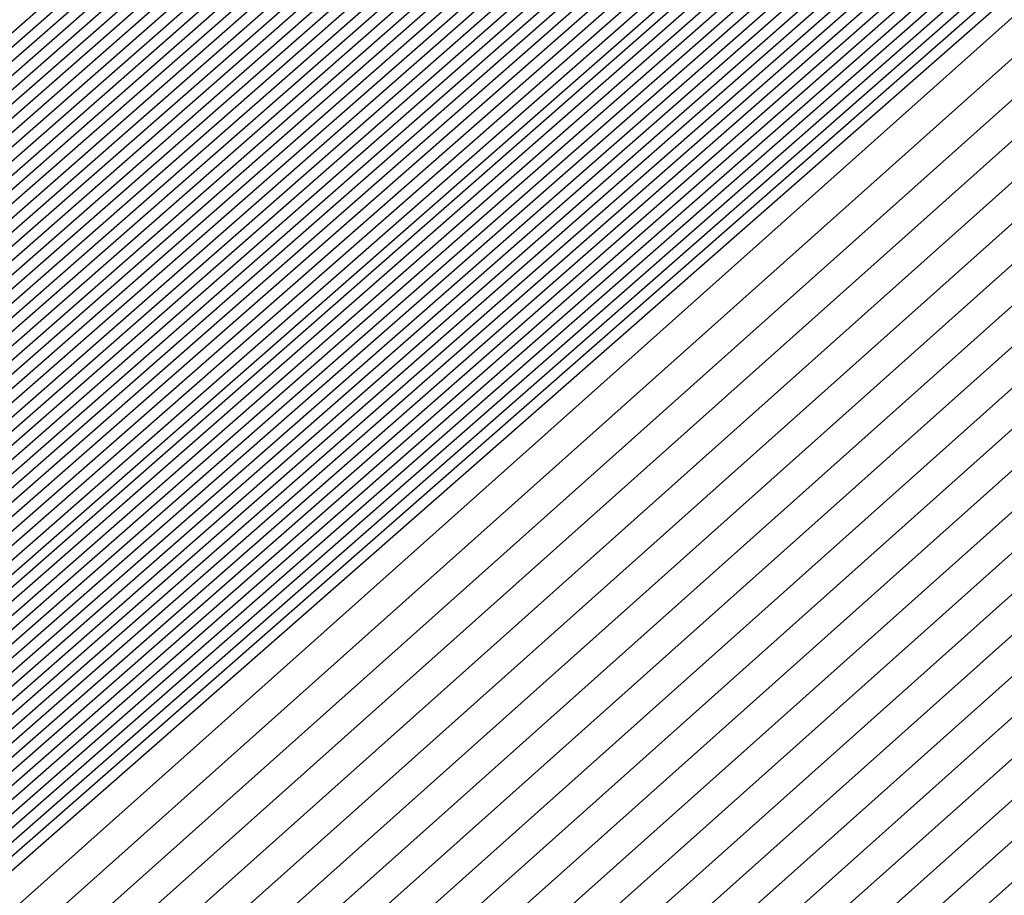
# Model space of a CAD drawing. Extents: x 3249832 to 3255657, y 13789405 to 13793316.
# Tile 992 of 1056: x 3253212.4581 to 3253212.5262, y 13791260.9962 to 13791261.0568. Entities that reach past the tile are written whole.
import ezdxf

# ---------------------------------------------------------------- set-up
doc = ezdxf.new("R2010")
doc.units = 0
doc.header["$LTSCALE"] = 100
doc.header["$MEASUREMENT"] = 0
for name, color, linetype in [('GRATIO_03231_CON', 1, 'CONTINUOUS'), ('GRATIO_0323_ICON', 1, 'CONTINUOUS'), ('TARGETS_EAST', 7, 'CONTINUOUS')]:
    doc.layers.add(name, color=color, linetype=linetype)

# ---------------------------------------------------------------- blocks, each defined once
blk = doc.blocks.new('Gratio_032316_contours')
at = {"layer": 'GRATIO_03231_CON', "color": 5, "linetype": 'Continuous', "flags": 128}
for points in [[(3253199.113713, 13791249.247691), (3253205.659094, 13791255.093956), (3253220.174506, 13791267.823378), (3253234.710679, 13791280.529373), (3253243.083262, 13791287.841934), (3253246.167577, 13791290.537293), (3253246.603863, 13791290.928252), (3253246.853425, 13791291.171334), (3253248.661833, 13791292.797967), (3253253.595725, 13791297.183302), (3253262.4415, 13791305.010294), (3253272.864616, 13791314.193099), (3253281.750298, 13791321.953677), (3253286.915319, 13791326.348653), (3253289.902678, 13791328.77333), (3253293.186926, 13791331.457682)], [(3253199.247221, 13791249.364086), (3253205.774253, 13791255.193966), (3253220.248979, 13791267.887697), (3253234.744414, 13791280.558071), (3253243.093554, 13791287.850108), (3253246.169312, 13791290.537819), (3253246.604577, 13791290.927456), (3253246.846719, 13791291.16323), (3253248.601034, 13791292.741177), (3253253.387295, 13791296.995292), (3253261.968385, 13791304.588083), (3253272.07962, 13791313.496119), (3253280.699421, 13791321.024482), (3253285.720529, 13791325.297167), (3253288.692948, 13791327.713808), (3253292.080997, 13791330.492949), (3253297.619173, 13791335.1971)], [(3253199.380729, 13791249.480484), (3253205.889415, 13791255.293974), (3253220.323453, 13791267.95202), (3253234.778148, 13791280.586767), (3253243.103846, 13791287.858282), (3253246.171046, 13791290.538344), (3253246.60529, 13791290.92666), (3253246.840014, 13791291.155126), (3253248.540234, 13791292.684388), (3253253.178865, 13791296.807282), (3253261.495269, 13791304.165872), (3253271.294621, 13791312.799138), (3253279.648544, 13791320.095288), (3253284.525739, 13791324.245682), (3253287.483217, 13791326.654286), (3253290.975067, 13791329.528217), (3253296.715246, 13791334.410219)], [(3253199.514237, 13791249.596881), (3253206.004574, 13791255.393981), (3253220.397926, 13791268.016343), (3253234.811884, 13791280.615464), (3253243.114138, 13791287.866456), (3253246.172781, 13791290.538869), (3253246.606003, 13791290.925864), (3253246.833308, 13791291.147021), (3253248.479435, 13791292.627598), (3253252.970435, 13791296.619271), (3253261.022155, 13791303.743661), (3253270.509624, 13791312.102158), (3253278.597668, 13791319.166094), (3253283.330949, 13791323.194197), (3253286.273487, 13791325.594763), (3253289.869138, 13791328.563484), (3253295.81132, 13791333.62334)], [(3253199.781252, 13791249.829674), (3253206.234894, 13791255.593998), (3253220.546874, 13791268.144986), (3253234.879353, 13791280.672858), (3253243.134722, 13791287.882805), (3253246.176249, 13791290.53992), (3253246.60743, 13791290.924272), (3253246.819896, 13791291.130813), (3253248.357836, 13791292.514019), (3253252.553575, 13791296.243251), (3253260.075926, 13791302.899239), (3253268.939629, 13791310.708195), (3253276.495915, 13791317.307705), (3253280.941369, 13791321.091226), (3253283.854026, 13791323.475719), (3253287.657279, 13791326.63402), (3253294.003467, 13791332.049579)], [(3253199.91476, 13791249.946072), (3253206.350054, 13791255.694006), (3253220.621347, 13791268.209309), (3253234.913089, 13791280.701555), (3253243.145014, 13791287.890979), (3253246.177984, 13791290.540445), (3253246.608144, 13791290.923477), (3253246.813191, 13791291.122709), (3253248.297036, 13791292.45723), (3253252.345146, 13791296.055241), (3253259.60281, 13791302.477028), (3253268.154633, 13791310.011214), (3253275.445038, 13791316.37851), (3253279.746579, 13791320.03974), (3253282.644295, 13791322.416197), (3253286.55135, 13791325.669287), (3253293.099541, 13791331.2627), (3253300.795214, 13791337.869235)], [(3253200.048268, 13791250.062469), (3253206.465215, 13791255.794014), (3253220.695821, 13791268.273632), (3253234.946824, 13791280.730252), (3253243.155306, 13791287.899153), (3253246.179718, 13791290.540971), (3253246.608857, 13791290.922681), (3253246.806485, 13791291.114604), (3253248.236237, 13791292.40044), (3253252.136716, 13791295.86723), (3253259.129695, 13791302.054816), (3253267.369634, 13791309.314234), (3253274.394161, 13791315.449316), (3253278.551789, 13791318.988255), (3253281.434565, 13791321.356674), (3253285.44542, 13791324.704555), (3253292.195614, 13791330.475819), (3253300.12972, 13791337.290156)], [(3253200.181776, 13791250.178867), (3253206.580374, 13791255.894021), (3253220.770295, 13791268.337951), (3253234.980558, 13791280.758949), (3253243.165597, 13791287.907327), (3253246.181453, 13791290.541496), (3253246.609571, 13791290.921885), (3253246.799779, 13791291.1065), (3253248.175437, 13791292.34365), (3253251.928286, 13791295.67922), (3253258.656581, 13791301.632605), (3253266.584637, 13791308.617253), (3253273.343284, 13791314.520121), (3253277.356999, 13791317.93677), (3253280.224834, 13791320.297152), (3253284.339491, 13791323.739822), (3253291.291688, 13791329.688939), (3253299.464229, 13791336.711079)], [(3253200.448792, 13791250.41166), (3253206.810695, 13791256.094039), (3253220.919242, 13791268.466597), (3253235.048029, 13791280.816343), (3253243.186181, 13791287.923676), (3253246.184922, 13791290.542546), (3253246.610997, 13791290.920293), (3253246.786368, 13791291.090291), (3253248.053838, 13791292.230072), (3253251.511426, 13791295.3032), (3253257.71035, 13791300.788183), (3253265.014642, 13791307.223292), (3253271.241531, 13791312.661733), (3253274.967419, 13791315.833799), (3253277.805373, 13791318.178108), (3253282.127631, 13791321.810358), (3253289.483835, 13791328.115179), (3253298.133244, 13791335.552923)], [(3253200.5823, 13791250.528057), (3253206.925856, 13791256.194046), (3253220.993715, 13791268.530917), (3253235.081764, 13791280.845039), (3253243.196473, 13791287.93185), (3253246.186656, 13791290.543072), (3253246.611711, 13791290.919497), (3253246.779662, 13791291.082187), (3253247.993039, 13791292.173282), (3253251.302996, 13791295.11519), (3253257.237236, 13791300.365972), (3253264.229644, 13791306.52631), (3253270.190655, 13791311.732538), (3253273.772629, 13791314.782314), (3253276.595643, 13791317.118585), (3253281.021702, 13791320.845625), (3253288.579908, 13791327.328299), (3253297.467752, 13791334.973846)], [(3253200.715808, 13791250.644455), (3253207.041015, 13791256.294056), (3253221.068189, 13791268.59524), (3253235.115498, 13791280.873737), (3253243.206765, 13791287.940024), (3253246.18839, 13791290.543597), (3253246.612424, 13791290.918701), (3253246.772956, 13791291.074083), (3253247.93224, 13791292.116492), (3253251.094567, 13791294.927179), (3253256.764121, 13791299.943761), (3253263.444647, 13791305.82933), (3253269.139778, 13791310.803344), (3253272.577839, 13791313.730828), (3253275.385912, 13791316.059063), (3253279.915773, 13791319.880893), (3253287.675982, 13791326.541418), (3253296.802261, 13791334.394769)], [(3253200.849316, 13791250.760851), (3253207.156176, 13791256.394064), (3253221.142663, 13791268.659563), (3253235.149234, 13791280.902434), (3253243.217057, 13791287.948199), (3253246.190125, 13791290.544122), (3253246.613138, 13791290.917905), (3253246.766251, 13791291.065979), (3253247.87144, 13791292.059703), (3253250.886137, 13791294.739169), (3253256.291006, 13791299.52155), (3253262.659648, 13791305.132348), (3253268.088901, 13791309.87415), (3253271.383048, 13791312.679343), (3253274.176182, 13791314.999541), (3253278.809843, 13791318.91616), (3253286.772056, 13791325.754539), (3253296.136767, 13791333.81569)], [(3253201.116332, 13791250.993646), (3253207.386497, 13791256.594079), (3253221.29161, 13791268.788205), (3253235.216703, 13791280.959827), (3253243.237641, 13791287.964547), (3253246.193594, 13791290.545173), (3253246.614564, 13791290.916313), (3253246.752839, 13791291.04977), (3253247.749841, 13791291.946124), (3253250.469277, 13791294.363148), (3253255.344776, 13791298.677128), (3253261.089654, 13791303.738387), (3253265.987148, 13791308.015761), (3253268.993468, 13791310.576372), (3253271.756721, 13791312.880496), (3253276.597984, 13791316.986696), (3253284.964203, 13791324.180778), (3253294.805784, 13791332.657536)], [(3253201.24984, 13791251.110043), (3253207.501656, 13791256.694088), (3253221.366084, 13791268.852528), (3253235.250439, 13791280.988525), (3253243.247933, 13791287.972721), (3253246.195328, 13791290.545698), (3253246.615278, 13791290.915517), (3253246.746134, 13791291.041666), (3253247.689042, 13791291.889334), (3253250.260847, 13791294.175138), (3253254.871662, 13791298.254917), (3253260.304656, 13791303.041406), (3253264.936271, 13791307.086566), (3253267.798678, 13791309.524887), (3253270.54699, 13791311.820974), (3253275.492055, 13791316.021963), (3253284.060277, 13791323.393899), (3253294.140291, 13791332.078457)], [(3253201.383348, 13791251.226439), (3253207.616817, 13791256.794096), (3253221.440557, 13791268.916851), (3253235.284174, 13791281.017221), (3253243.258224, 13791287.980896), (3253246.197062, 13791290.546223), (3253246.615991, 13791290.914721), (3253246.739428, 13791291.033562), (3253247.628242, 13791291.832545), (3253250.052417, 13791293.987128), (3253254.398546, 13791297.832706), (3253259.519659, 13791302.344425), (3253263.885395, 13791306.157372), (3253266.603888, 13791308.473402), (3253269.33726, 13791310.761452), (3253274.386125, 13791315.057231), (3253283.156349, 13791322.607018), (3253293.474799, 13791331.49938)], [(3253201.516856, 13791251.342836), (3253207.731977, 13791256.894104), (3253221.515031, 13791268.98117), (3253235.317908, 13791281.045918), (3253243.268516, 13791287.98907), (3253246.198797, 13791290.546749), (3253246.616705, 13791290.913925), (3253246.732722, 13791291.025457), (3253247.567443, 13791291.775755), (3253249.843988, 13791293.799118), (3253253.925432, 13791297.410495), (3253258.734661, 13791301.647445), (3253262.834518, 13791305.228178), (3253265.409098, 13791307.421916), (3253268.127529, 13791309.701929), (3253273.280196, 13791314.092498), (3253282.252423, 13791321.820138), (3253292.809306, 13791330.920303), (3253301.810882, 13791338.630682)], [(3253201.783872, 13791251.575631), (3253207.962297, 13791257.094121), (3253221.663978, 13791269.109817), (3253235.385379, 13791281.103312), (3253243.2891, 13791288.005418), (3253246.202266, 13791290.547799), (3253246.618132, 13791290.912333), (3253246.719311, 13791291.009249), (3253247.445844, 13791291.662176), (3253249.427128, 13791293.423097), (3253252.979202, 13791296.566073), (3253257.164667, 13791300.253483), (3253260.732765, 13791303.369789), (3253263.019518, 13791305.318945), (3253265.708069, 13791307.582885), (3253271.068337, 13791312.163033), (3253280.44457, 13791320.246378), (3253291.478323, 13791329.762148), (3253300.885471, 13791337.825133)], [(3253201.91738, 13791251.692027), (3253208.077456, 13791257.194129), (3253221.738452, 13791269.174136), (3253235.419113, 13791281.132009), (3253243.299392, 13791288.013593), (3253246.204, 13791290.548325), (3253246.618845, 13791290.911537), (3253246.712605, 13791291.001144), (3253247.385044, 13791291.605387), (3253249.218698, 13791293.235087), (3253252.506087, 13791296.143862), (3253256.379669, 13791299.556502), (3253259.681888, 13791302.440594), (3253261.824728, 13791304.26746), (3253264.498338, 13791306.523363), (3253269.962407, 13791311.198301), (3253279.540643, 13791319.459498), (3253290.812829, 13791329.183071), (3253300.422766, 13791337.422359)], [(3253202.050886, 13791251.808424), (3253208.192618, 13791257.294136), (3253221.812925, 13791269.238459), (3253235.452849, 13791281.160706), (3253243.309684, 13791288.021767), (3253246.205734, 13791290.54885), (3253246.619558, 13791290.910741), (3253246.705899, 13791290.99304), (3253247.324245, 13791291.548597), (3253249.010269, 13791293.047077), (3253252.032972, 13791295.72165), (3253255.594672, 13791298.859521), (3253258.631011, 13791301.5114), (3253260.629938, 13791303.215975), (3253263.288608, 13791305.46384), (3253268.856478, 13791310.233569), (3253278.636718, 13791318.672617), (3253290.147338, 13791328.603992), (3253299.96006, 13791337.019585)], [(3253222.189727, 13791268.956195), (3253208.471011, 13791257.206985), (3253202.184394, 13791251.924823), (3253202.184394, 13791251.924822), (3253208.307777, 13791257.394144), (3253221.887399, 13791269.302782)], [(3253222.336854, 13791269.086923), (3253208.700353, 13791257.408126), (3253202.451409, 13791252.157615), (3253202.45141, 13791252.157615), (3253208.538097, 13791257.594161), (3253222.036346, 13791269.431424)], [(3253222.410417, 13791269.152286), (3253208.815023, 13791257.508695), (3253202.584921, 13791252.274011), (3253202.584918, 13791252.274013), (3253208.653258, 13791257.694169), (3253222.11082, 13791269.495747)], [(3253222.483981, 13791269.217651), (3253208.92969, 13791257.609264), (3253202.718428, 13791252.390411), (3253202.718426, 13791252.39041), (3253208.768418, 13791257.794177), (3253222.185294, 13791269.560071)], [(3253222.557544, 13791269.283014), (3253209.044361, 13791257.709832), (3253202.851936, 13791252.506807), (3253202.851934, 13791252.506806), (3253208.883579, 13791257.894186), (3253222.259767, 13791269.62439)], [(3253222.704671, 13791269.413741), (3253209.273702, 13791257.91097), (3253203.118951, 13791252.739602), (3253203.11895, 13791252.739601), (3253209.113899, 13791258.094202), (3253222.408715, 13791269.753036)], [(3253222.778233, 13791269.479104), (3253209.388373, 13791258.011542), (3253203.252459, 13791252.855998), (3253203.252458, 13791252.855998), (3253209.229059, 13791258.194209), (3253222.483188, 13791269.817355)], [(3253222.851796, 13791269.544469), (3253209.503043, 13791258.112111), (3253203.385966, 13791252.972394), (3253203.385966, 13791252.972394), (3253209.34422, 13791258.294219), (3253222.557662, 13791269.881678)], [(3253222.92536, 13791269.609832), (3253209.617714, 13791258.21268), (3253203.519474, 13791253.08879), (3253203.519474, 13791253.088791), (3253209.459379, 13791258.394226), (3253222.632135, 13791269.946001)], [(3253294.555932, 13791331.784818), (3253282.651333, 13791321.302735), (3253268.603203, 13791309.014447), (3253256.633797, 13791298.600272), (3253249.913733, 13791292.816087), (3253247.407106, 13791290.719974), (3253247.026376, 13791290.445568), (3253246.628672, 13791290.097267), (3253243.849802, 13791287.662521), (3253236.270245, 13791281.099544), (3253223.072487, 13791269.740559), (3253209.847055, 13791258.413819), (3253203.786489, 13791253.321586), (3253203.78649, 13791253.321586), (3253209.689707, 13791258.594234), (3253222.78114, 13791270.074575), (3253235.891608, 13791281.53353), (3253243.79641, 13791288.432975), (3253249.048806, 13791292.998606), (3253256.146548, 13791299.147074), (3253268.135158, 13791309.529006), (3253282.251274, 13791321.730918), (3253294.279297, 13791332.073309)], [(3253294.303412, 13791331.566983), (3253282.46184, 13791321.140397), (3253268.488083, 13791308.917171), (3253256.582029, 13791298.558148), (3253249.897517, 13791292.804611), (3253247.40414, 13791290.719612), (3253247.02543, 13791290.446644), (3253246.629001, 13791290.099378), (3253243.858784, 13791287.672183), (3253236.302787, 13791281.129602), (3253223.14605, 13791269.805922), (3253209.961726, 13791258.514388), (3253203.919997, 13791253.437981), (3253203.919998, 13791253.437982), (3253209.804872, 13791258.694236), (3253222.855652, 13791270.138852), (3253235.925472, 13791281.562076), (3253243.805117, 13791288.439206), (3253249.036009, 13791292.985734), (3253256.097231, 13791299.102201), (3253268.022476, 13791309.42905), (3253282.06389, 13791321.566318), (3253294.028242, 13791331.853946)], [(3253294.050892, 13791331.349147), (3253282.272347, 13791320.978058), (3253268.372959, 13791308.819897), (3253256.53026, 13791298.516025), (3253249.8813, 13791292.793135), (3253247.401173, 13791290.719249), (3253247.024485, 13791290.447721), (3253246.629331, 13791290.101489), (3253243.867765, 13791287.681844), (3253236.335328, 13791281.15966), (3253223.219613, 13791269.871285), (3253210.076396, 13791258.614957), (3253204.053508, 13791253.554381), (3253204.053506, 13791253.554379), (3253209.920037, 13791258.79424), (3253222.930167, 13791270.20313), (3253235.959336, 13791281.590624), (3253243.813823, 13791288.445438), (3253249.023211, 13791292.972861), (3253256.047914, 13791299.057326), (3253267.909792, 13791309.329092), (3253281.876511, 13791321.401718), (3253293.777187, 13791331.634584)], [(3253293.798373, 13791331.131311), (3253282.082854, 13791320.815718), (3253268.257836, 13791308.722622), (3253256.478491, 13791298.473901), (3253249.865083, 13791292.781659), (3253247.398206, 13791290.718887), (3253247.023539, 13791290.448797), (3253246.629661, 13791290.1036), (3253243.876746, 13791287.691505), (3253236.367871, 13791281.189718), (3253223.293177, 13791269.93665), (3253210.191067, 13791258.715525), (3253204.187016, 13791253.670777), (3253204.187014, 13791253.670777), (3253210.035202, 13791258.894242), (3253223.004679, 13791270.267407), (3253235.993201, 13791281.619171), (3253243.82253, 13791288.45167), (3253249.010414, 13791292.959989), (3253255.998597, 13791299.012453), (3253267.79711, 13791309.229136), (3253281.689131, 13791321.237116), (3253293.526131, 13791331.41522)], [(3253281.703867, 13791320.491041), (3253268.027588, 13791308.528072), (3253256.374954, 13791298.389654), (3253249.83265, 13791292.758707), (3253247.392273, 13791290.718163), (3253247.021649, 13791290.45095), (3253246.63032, 13791290.107823), (3253243.894709, 13791287.710827), (3253236.432955, 13791281.249833), (3253223.440304, 13791270.067378), (3253210.420408, 13791258.916665), (3253204.454031, 13791253.903573), (3253204.45403, 13791253.90357), (3253210.265496, 13791259.094286), (3253223.15342, 13791270.396274), (3253236.059978, 13791281.677323), (3253243.494674, 13791288.169109), (3253246.236293, 13791290.558915), (3253246.630942, 13791290.897916), (3253246.976878, 13791291.192818), (3253249.380962, 13791293.27243), (3253255.902209, 13791298.921086), (3253267.57241, 13791309.028745), (3253281.314456, 13791320.907856)], [(3253281.514374, 13791320.328701), (3253267.912464, 13791308.430798), (3253256.323186, 13791298.34753), (3253249.816433, 13791292.747232), (3253247.389307, 13791290.7178), (3253247.020703, 13791290.452026), (3253246.63065, 13791290.109934), (3253243.90369, 13791287.720489), (3253236.465497, 13791281.279891), (3253223.513867, 13791270.132741), (3253210.535079, 13791259.017233), (3253204.587539, 13791254.019969), (3253204.587538, 13791254.019968), (3253210.380657, 13791259.194295), (3253223.22789, 13791270.460601), (3253236.093697, 13791281.706031), (3253243.504926, 13791288.177315), (3253246.237927, 13791290.559532), (3253246.631434, 13791290.897348), (3253246.975681, 13791291.190435), (3253249.366914, 13791293.25849), (3253255.852885, 13791298.876217), (3253267.459724, 13791308.928789), (3253281.127076, 13791320.743256)], [(3253281.324881, 13791320.166363), (3253267.797344, 13791308.333522), (3253256.271417, 13791298.305406), (3253249.800217, 13791292.735756), (3253247.38634, 13791290.717438), (3253247.019758, 13791290.453103), (3253246.630979, 13791290.112045), (3253243.912671, 13791287.73015), (3253236.498039, 13791281.309949), (3253223.587429, 13791270.198103), (3253210.64975, 13791259.117804), (3253204.721046, 13791254.136365), (3253204.721046, 13791254.136365), (3253210.495817, 13791259.294303), (3253223.302356, 13791270.524924), (3253236.127417, 13791281.734739), (3253243.515178, 13791288.185521), (3253246.239562, 13791290.56015), (3253246.631926, 13791290.896781), (3253246.974483, 13791291.188052), (3253249.352866, 13791293.24455), (3253255.803561, 13791298.831348), (3253267.347038, 13791308.828835), (3253280.939697, 13791320.578654)], [(3253281.135387, 13791320.004024), (3253267.68222, 13791308.236247), (3253256.219649, 13791298.263283), (3253249.784, 13791292.72428), (3253247.383374, 13791290.717076), (3253247.018812, 13791290.454179), (3253246.631309, 13791290.114156), (3253243.921652, 13791287.739811), (3253236.530581, 13791281.340006), (3253223.660992, 13791270.263468), (3253210.76442, 13791259.218373), (3253204.854554, 13791254.25276), (3253204.854554, 13791254.252763), (3253210.610976, 13791259.394313), (3253223.376826, 13791270.589251), (3253236.161137, 13791281.763447), (3253243.52543, 13791288.193726), (3253246.241196, 13791290.560768), (3253246.632418, 13791290.896213), (3253246.973286, 13791291.185668), (3253249.338818, 13791293.230609), (3253255.754237, 13791298.786479), (3253267.234354, 13791308.728879), (3253280.752313, 13791320.414054)], [(3253267.451973, 13791308.041697), (3253256.116111, 13791298.179035), (3253249.751567, 13791292.701328), (3253247.377441, 13791290.716351), (3253247.016922, 13791290.456332), (3253246.631968, 13791290.118378), (3253243.939615, 13791287.759133), (3253236.595665, 13791281.400121), (3253223.808119, 13791270.394196), (3253210.993761, 13791259.419512), (3253205.121569, 13791254.485556), (3253205.12157, 13791254.485556), (3253210.841294, 13791259.59433), (3253223.525766, 13791270.717901), (3253236.228576, 13791281.820863), (3253243.545933, 13791288.210138), (3253246.244464, 13791290.562004), (3253246.633402, 13791290.895078), (3253246.970892, 13791291.180901), (3253249.310721, 13791293.202729), (3253255.655588, 13791298.696741), (3253267.008982, 13791308.528971)], [(3253267.336849, 13791307.944423), (3253256.064342, 13791298.136912), (3253249.73535, 13791292.689852), (3253247.374474, 13791290.715989), (3253247.015976, 13791290.457408), (3253246.632298, 13791290.120489), (3253243.948596, 13791287.768794), (3253236.628207, 13791281.430179), (3253223.881683, 13791270.459559), (3253211.108432, 13791259.520081), (3253205.255077, 13791254.601952), (3253205.255078, 13791254.601953), (3253210.956454, 13791259.694338), (3253223.600232, 13791270.782228), (3253236.262295, 13791281.84957), (3253243.556185, 13791288.218343), (3253246.246098, 13791290.562622), (3253246.633894, 13791290.89451), (3253246.969694, 13791291.178518), (3253249.296673, 13791293.188789), (3253255.606265, 13791298.651872), (3253266.896298, 13791308.429015)], [(3253267.221725, 13791307.847149), (3253256.012575, 13791298.094788), (3253249.719134, 13791292.678376), (3253247.371507, 13791290.715627), (3253247.015031, 13791290.458484), (3253246.632628, 13791290.1226), (3253243.957577, 13791287.778456), (3253236.66075, 13791281.460237), (3253223.955246, 13791270.524922), (3253211.223103, 13791259.62065), (3253205.388584, 13791254.718352), (3253205.388586, 13791254.718351), (3253211.071615, 13791259.794345), (3253223.674701, 13791270.846551), (3253236.296016, 13791281.878279), (3253243.566437, 13791288.226549), (3253246.247732, 13791290.56324), (3253246.634385, 13791290.893942), (3253246.968497, 13791291.176134), (3253249.282624, 13791293.174848), (3253255.55694, 13791298.607003), (3253266.783612, 13791308.329061)], [(3253267.106605, 13791307.749872), (3253255.960806, 13791298.052664), (3253249.702917, 13791292.6669), (3253247.368541, 13791290.715265), (3253247.014086, 13791290.459561), (3253246.632957, 13791290.124712), (3253243.966559, 13791287.788117), (3253236.693292, 13791281.490295), (3253224.02881, 13791270.590287), (3253211.337773, 13791259.72122), (3253205.522092, 13791254.834748), (3253205.522094, 13791254.834746), (3253211.186774, 13791259.894355), (3253223.749171, 13791270.910878), (3253236.329735, 13791281.906987), (3253243.576689, 13791288.234755), (3253246.249366, 13791290.563858), (3253246.634877, 13791290.893375), (3253246.9673, 13791291.173751), (3253249.268576, 13791293.160908), (3253255.507616, 13791298.562134), (3253266.670926, 13791308.229105)], [(3253266.876357, 13791307.555324), (3253255.857268, 13791297.968417), (3253249.670483, 13791292.643948), (3253247.362608, 13791290.71454), (3253247.012195, 13791290.461714), (3253246.633616, 13791290.128934), (3253243.984521, 13791287.807439), (3253236.758376, 13791281.55041), (3253224.175936, 13791270.721014), (3253211.567115, 13791259.922358), (3253205.789111, 13791255.067539), (3253205.78911, 13791255.067541), (3253211.417093, 13791260.094372), (3253223.898111, 13791271.039528), (3253236.397174, 13791281.964402), (3253243.597192, 13791288.251166), (3253246.252634, 13791290.565094), (3253246.635861, 13791290.892239), (3253246.964905, 13791291.168984), (3253249.240479, 13791293.133027), (3253255.408968, 13791298.472396), (3253266.445556, 13791308.029197)], [(3253266.761233, 13791307.458048), (3253255.8055, 13791297.926293), (3253249.654267, 13791292.632473), (3253247.359641, 13791290.714178), (3253247.011249, 13791290.46279), (3253246.633946, 13791290.131045), (3253243.993502, 13791287.8171), (3253236.790918, 13791281.580467), (3253224.2495, 13791270.786377), (3253211.681785, 13791260.022928), (3253205.922618, 13791255.183939), (3253205.922618, 13791255.183939), (3253211.532252, 13791260.19438), (3253223.972577, 13791271.103855), (3253236.430893, 13791281.993111), (3253243.607444, 13791288.259371), (3253246.254268, 13791290.565712), (3253246.636353, 13791290.891671), (3253246.963708, 13791291.166601), (3253249.226431, 13791293.119087), (3253255.359643, 13791298.427527), (3253266.33287, 13791307.929241)], [(3253266.64611, 13791307.360774), (3253255.753731, 13791297.884169), (3253249.63805, 13791292.620997), (3253247.356675, 13791290.713816), (3253247.010304, 13791290.463866), (3253246.634276, 13791290.133156), (3253244.002484, 13791287.826761), (3253236.82346, 13791281.610525), (3253224.323063, 13791270.85174), (3253211.796456, 13791260.123497), (3253206.056126, 13791255.300335), (3253206.056126, 13791255.300335), (3253211.647411, 13791260.294389), (3253224.047047, 13791271.168178), (3253236.464614, 13791282.021819), (3253243.617696, 13791288.267577), (3253246.255902, 13791290.566329), (3253246.636845, 13791290.891104), (3253246.962511, 13791291.164217), (3253249.212383, 13791293.105147), (3253255.310319, 13791298.382658), (3253266.220186, 13791307.829287)], [(3253266.530986, 13791307.263499), (3253255.701962, 13791297.842046), (3253249.621834, 13791292.609521), (3253247.353708, 13791290.713453), (3253247.009359, 13791290.464943), (3253246.634605, 13791290.135267), (3253244.011465, 13791287.836423), (3253236.856002, 13791281.640583), (3253224.396627, 13791270.917105), (3253211.911126, 13791260.224066), (3253206.189634, 13791255.416731), (3253206.189634, 13791255.416732), (3253211.762573, 13791260.394397), (3253224.121517, 13791271.232505), (3253236.498333, 13791282.050527), (3253243.627948, 13791288.275783), (3253246.257536, 13791290.566947), (3253246.637337, 13791290.890536), (3253246.961314, 13791291.161834), (3253249.198335, 13791293.091206), (3253255.260994, 13791298.337789), (3253266.1075, 13791307.729333)], [(3253266.300742, 13791307.068949), (3253255.598426, 13791297.757798), (3253249.5894, 13791292.586569), (3253247.347775, 13791290.712729), (3253247.007468, 13791290.467095), (3253246.635265, 13791290.139489), (3253244.029427, 13791287.855745), (3253236.921086, 13791281.700698), (3253224.543752, 13791271.047831), (3253212.140468, 13791260.425205), (3253206.456649, 13791255.649527), (3253206.45665, 13791255.649527), (3253211.992891, 13791260.594414), (3253224.270456, 13791271.361155), (3253236.565772, 13791282.107943), (3253243.648451, 13791288.292194), (3253246.260804, 13791290.568183), (3253246.638321, 13791290.889401), (3253246.958919, 13791291.157067), (3253249.170238, 13791293.063326), (3253255.162346, 13791298.248051), (3253265.88213, 13791307.529423)], [(3253266.185618, 13791306.971675), (3253255.546657, 13791297.715675), (3253249.573183, 13791292.575093), (3253247.344808, 13791290.712367), (3253247.006522, 13791290.468172), (3253246.635594, 13791290.141601), (3253244.038409, 13791287.865406), (3253236.953628, 13791281.730756), (3253224.617315, 13791271.113195), (3253212.255138, 13791260.525774), (3253206.590156, 13791255.765923), (3253206.590158, 13791255.765923), (3253212.10805, 13791260.694424), (3253224.344922, 13791271.425478), (3253236.599492, 13791282.136651), (3253243.658703, 13791288.3004), (3253246.262438, 13791290.568801), (3253246.638812, 13791290.888833), (3253246.957722, 13791291.154684), (3253249.15619, 13791293.049385), (3253255.113022, 13791298.203182), (3253265.769445, 13791307.429467)], [(3253266.070494, 13791306.874399), (3253255.494888, 13791297.673551), (3253249.556967, 13791292.563617), (3253247.341842, 13791290.712004), (3253247.005577, 13791290.469248), (3253246.635924, 13791290.143712), (3253244.04739, 13791287.875067), (3253236.98617, 13791281.760814), (3253224.690879, 13791271.178558), (3253212.369809, 13791260.626345), (3253206.723664, 13791255.882318), (3253206.723666, 13791255.88232), (3253212.22321, 13791260.794431), (3253224.419392, 13791271.489805), (3253236.633212, 13791282.165358), (3253243.668955, 13791288.308605), (3253246.264072, 13791290.569419), (3253246.639304, 13791290.888265), (3253246.956524, 13791291.1523), (3253249.142141, 13791293.035445), (3253255.063697, 13791298.158313), (3253265.656759, 13791307.329513)], [(3253265.955372, 13791306.777124), (3253255.44312, 13791297.631427), (3253249.54075, 13791292.552141), (3253247.338875, 13791290.711642), (3253247.004632, 13791290.470325), (3253246.636254, 13791290.145823), (3253244.056371, 13791287.884728), (3253237.018712, 13791281.790872), (3253224.764442, 13791271.243923), (3253212.48448, 13791260.726913), (3253206.857172, 13791255.998718), (3253206.857174, 13791255.998718), (3253212.338369, 13791260.894441), (3253224.493862, 13791271.554128), (3253236.666931, 13791282.194066), (3253243.679207, 13791288.316811), (3253246.265706, 13791290.570037), (3253246.639796, 13791290.887697), (3253246.955327, 13791291.149917), (3253249.128093, 13791293.021505), (3253255.014373, 13791298.113444), (3253265.544075, 13791307.229559)], [(3253265.725125, 13791306.582574), (3253255.339583, 13791297.54718), (3253249.508317, 13791292.52919), (3253247.332942, 13791290.710918), (3253247.002741, 13791290.472477), (3253246.636913, 13791290.150045), (3253244.074334, 13791287.904051), (3253237.083796, 13791281.850986), (3253224.911569, 13791271.374649), (3253212.713817, 13791260.928053), (3253207.124191, 13791256.23151), (3253207.12419, 13791256.231511), (3253212.568689, 13791261.094458), (3253224.642801, 13791271.682782), (3253236.73437, 13791282.251483), (3253243.69971, 13791288.333222), (3253246.268975, 13791290.571273), (3253246.64078, 13791290.886562), (3253246.952933, 13791291.14515), (3253249.099997, 13791292.993624), (3253254.915725, 13791298.023706), (3253265.318703, 13791307.029649)], [(3253265.610003, 13791306.4853), (3253255.287814, 13791297.505056), (3253249.4921, 13791292.517714), (3253247.329976, 13791290.710555), (3253247.001795, 13791290.473554), (3253246.637243, 13791290.152156), (3253244.083315, 13791287.913712), (3253237.116338, 13791281.881044), (3253224.985132, 13791271.440014), (3253212.828488, 13791261.028621), (3253207.257698, 13791256.34791), (3253207.257698, 13791256.347908), (3253212.683849, 13791261.194466), (3253224.717267, 13791271.747105), (3253236.76809, 13791282.28019), (3253243.709962, 13791288.341428), (3253246.270609, 13791290.571891), (3253246.641272, 13791290.885994), (3253246.951735, 13791291.142767), (3253249.085948, 13791292.979684), (3253254.8664, 13791297.978837), (3253265.206019, 13791306.929695)], [(3253265.494879, 13791306.388026), (3253255.236046, 13791297.462932), (3253249.475884, 13791292.506238), (3253247.327009, 13791290.710193), (3253247.00085, 13791290.47463), (3253246.637572, 13791290.154267), (3253244.092296, 13791287.923373), (3253237.14888, 13791281.911102), (3253225.058696, 13791271.505377), (3253212.943158, 13791261.12919), (3253207.391206, 13791256.464306), (3253207.391205, 13791256.464306), (3253212.799008, 13791261.294475), (3253224.791737, 13791271.811432), (3253236.80181, 13791282.308898), (3253243.720214, 13791288.349633), (3253246.272243, 13791290.572509), (3253246.641764, 13791290.885427), (3253246.950538, 13791291.140383), (3253249.0719, 13791292.965744), (3253254.817076, 13791297.933968), (3253265.093333, 13791306.829739)], [(3253265.379755, 13791306.290749), (3253255.184277, 13791297.420809), (3253249.459667, 13791292.494762), (3253247.324043, 13791290.709831), (3253246.999905, 13791290.475706), (3253246.637902, 13791290.156378), (3253244.101277, 13791287.933034), (3253237.181422, 13791281.94116), (3253225.132259, 13791271.570741), (3253213.057829, 13791261.229761), (3253207.524713, 13791256.580702), (3253207.524713, 13791256.580701), (3253212.914167, 13791261.394483), (3253224.866207, 13791271.875755), (3253236.83553, 13791282.337607), (3253243.730466, 13791288.357839), (3253246.273877, 13791290.573126), (3253246.642256, 13791290.884859), (3253246.949341, 13791291.138), (3253249.057852, 13791292.951803), (3253254.767752, 13791297.889098), (3253264.980647, 13791306.729784)], [(3253265.149509, 13791306.096201), (3253255.08074, 13791297.336561), (3253249.427234, 13791292.47181), (3253247.31811, 13791290.709106), (3253246.998014, 13791290.477859), (3253246.638561, 13791290.160601), (3253244.11924, 13791287.952356), (3253237.246506, 13791282.001275), (3253225.279384, 13791271.701467), (3253213.28717, 13791261.430898), (3253207.791729, 13791256.813497), (3253207.791729, 13791256.813496), (3253213.144488, 13791261.5945), (3253225.015147, 13791272.004405), (3253236.902969, 13791282.395022), (3253243.750969, 13791288.37425), (3253246.277145, 13791290.574362), (3253246.643239, 13791290.883724), (3253246.946946, 13791291.133233), (3253249.029755, 13791292.923923), (3253254.669103, 13791297.799361), (3253264.755277, 13791306.529875)], [(3253265.034385, 13791305.998925), (3253255.028971, 13791297.294438), (3253249.411017, 13791292.460334), (3253247.315143, 13791290.708744), (3253246.997068, 13791290.478935), (3253246.638891, 13791290.162712), (3253244.128221, 13791287.962018), (3253237.279049, 13791282.031333), (3253225.352948, 13791271.766832), (3253213.401841, 13791261.531469), (3253207.925236, 13791256.929893), (3253207.925237, 13791256.929894), (3253213.259647, 13791261.694508), (3253225.089613, 13791272.068732), (3253236.936688, 13791282.42373), (3253243.761221, 13791288.382456), (3253246.278779, 13791290.57498), (3253246.643731, 13791290.883156), (3253246.945749, 13791291.130849), (3253249.015707, 13791292.909983), (3253254.619779, 13791297.754491), (3253264.642591, 13791306.42992)], [(3253264.919264, 13791305.901651), (3253254.977202, 13791297.252314), (3253249.3948, 13791292.448858), (3253247.312176, 13791290.708382), (3253246.996123, 13791290.480012), (3253246.639221, 13791290.164823), (3253244.137203, 13791287.971679), (3253237.311591, 13791282.06139), (3253225.426511, 13791271.832195), (3253213.516511, 13791261.632038), (3253208.058744, 13791257.046289), (3253208.058745, 13791257.04629), (3253213.374806, 13791261.794518), (3253225.164083, 13791272.133057), (3253236.970408, 13791282.452439), (3253243.771473, 13791288.390661), (3253246.280413, 13791290.575598), (3253246.644223, 13791290.882588), (3253246.944552, 13791291.128466), (3253249.001658, 13791292.896042), (3253254.570455, 13791297.709622), (3253264.529907, 13791306.329965)], [(3253264.80414, 13791305.804376), (3253254.925434, 13791297.21019), (3253249.378584, 13791292.437382), (3253247.30921, 13791290.70802), (3253246.995178, 13791290.481088), (3253246.63955, 13791290.166934), (3253244.146184, 13791287.98134), (3253237.344133, 13791282.091448), (3253225.500075, 13791271.89756), (3253213.631182, 13791261.732606), (3253208.192251, 13791257.162689), (3253208.192253, 13791257.162687), (3253213.489966, 13791261.894525), (3253225.238552, 13791272.197382), (3253237.004128, 13791282.481146), (3253243.781725, 13791288.398867), (3253246.282047, 13791290.576216), (3253246.644715, 13791290.88202), (3253246.943355, 13791291.126083), (3253248.98761, 13791292.882102), (3253254.521131, 13791297.664754), (3253264.417221, 13791306.230011)], [(3253264.573894, 13791305.609826), (3253254.821897, 13791297.125943), (3253249.34615, 13791292.414431), (3253247.303277, 13791290.707295), (3253246.993287, 13791290.483241), (3253246.640209, 13791290.171156), (3253244.164146, 13791288.000663), (3253237.409217, 13791282.151563), (3253225.647202, 13791272.028285), (3253213.860523, 13791261.933746), (3253208.459267, 13791257.395481), (3253208.459267, 13791257.395482), (3253213.720284, 13791262.094543), (3253225.387492, 13791272.326032), (3253237.071567, 13791282.538562), (3253243.802228, 13791288.415278), (3253246.285315, 13791290.577452), (3253246.645699, 13791290.880885), (3253246.94096, 13791291.121316), (3253248.959514, 13791292.854222), (3253254.422482, 13791297.575015), (3253264.191851, 13791306.030101)], [(3253264.45877, 13791305.512552), (3253254.770128, 13791297.083819), (3253249.329934, 13791292.402955), (3253247.30031, 13791290.706933), (3253246.992341, 13791290.484317), (3253246.640539, 13791290.173268), (3253244.173127, 13791288.010324), (3253237.441759, 13791282.181621), (3253225.720765, 13791272.09365), (3253213.975194, 13791262.034314), (3253208.592778, 13791257.51188), (3253208.592775, 13791257.511878), (3253213.835445, 13791262.194552), (3253225.461958, 13791272.390357), (3253237.105286, 13791282.56727), (3253243.81248, 13791288.423484), (3253246.286949, 13791290.57807), (3253246.646191, 13791290.880317), (3253246.939763, 13791291.118932), (3253248.945465, 13791292.840281), (3253254.373158, 13791297.530146), (3253264.079166, 13791305.930146)], [(3253264.343648, 13791305.415276), (3253254.71836, 13791297.041695), (3253249.313717, 13791292.391479), (3253247.297344, 13791290.706571), (3253246.991396, 13791290.485394), (3253246.640869, 13791290.175379), (3253244.182109, 13791288.019985), (3253237.474301, 13791282.211679), (3253225.794328, 13791272.159013), (3253214.089865, 13791262.134885), (3253208.726286, 13791257.628276), (3253208.726283, 13791257.628275), (3253213.950605, 13791262.29456), (3253225.536428, 13791272.454682), (3253237.139007, 13791282.595978), (3253243.822732, 13791288.43169), (3253246.288583, 13791290.578688), (3253246.646683, 13791290.87975), (3253246.938566, 13791291.116549), (3253248.931417, 13791292.826341), (3253254.323834, 13791297.485277), (3253263.96648, 13791305.830192)], [(3253264.228524, 13791305.318001), (3253254.666591, 13791296.999572), (3253249.2975, 13791292.380003), (3253247.294377, 13791290.706208), (3253246.990451, 13791290.48647), (3253246.641198, 13791290.17749), (3253244.19109, 13791288.029646), (3253237.506843, 13791282.241737), (3253225.867892, 13791272.224376), (3253214.204535, 13791262.235454), (3253208.859793, 13791257.744672), (3253208.859791, 13791257.744673), (3253214.065764, 13791262.394569), (3253225.610898, 13791272.519009), (3253237.172726, 13791282.624686), (3253243.832984, 13791288.439895), (3253246.290217, 13791290.579306), (3253246.647175, 13791290.879182), (3253246.937368, 13791291.114165), (3253248.917369, 13791292.812401), (3253254.27451, 13791297.440408), (3253263.853796, 13791305.730237)], [(3253263.998279, 13791305.123451), (3253254.563054, 13791296.915324), (3253249.265067, 13791292.357051), (3253247.288444, 13791290.705484), (3253246.98856, 13791290.488623), (3253246.641858, 13791290.181712), (3253244.209052, 13791288.048968), (3253237.571927, 13791282.301851), (3253226.015019, 13791272.355104), (3253214.433876, 13791262.436593), (3253209.126809, 13791257.977468), (3253209.126807, 13791257.977466), (3253214.296083, 13791262.594587), (3253225.759837, 13791272.647659), (3253237.240165, 13791282.682102), (3253243.853487, 13791288.456307), (3253246.293485, 13791290.580541), (3253246.648158, 13791290.878047), (3253246.934974, 13791291.109399), (3253248.889272, 13791292.78452), (3253254.175861, 13791297.35067), (3253263.628424, 13791305.530326)], [(3253263.883155, 13791305.026177), (3253254.511285, 13791296.873201), (3253249.24885, 13791292.345575), (3253247.285477, 13791290.705122), (3253246.987614, 13791290.489699), (3253246.642187, 13791290.183823), (3253244.218034, 13791288.05863), (3253237.60447, 13791282.331909), (3253226.08858, 13791272.420468), (3253214.548547, 13791262.537162), (3253209.260316, 13791258.093864), (3253209.260315, 13791258.093863), (3253214.411242, 13791262.694594), (3253225.834303, 13791272.711984), (3253237.273884, 13791282.71081), (3253243.863739, 13791288.464512), (3253246.295119, 13791290.581159), (3253246.64865, 13791290.877479), (3253246.933777, 13791291.107015), (3253248.875224, 13791292.77058), (3253254.126537, 13791297.305801), (3253263.51574, 13791305.430372)], [(3253263.768031, 13791304.928903), (3253254.459517, 13791296.831077), (3253249.232634, 13791292.334099), (3253247.282511, 13791290.704759), (3253246.986669, 13791290.490776), (3253246.642517, 13791290.185934), (3253244.227015, 13791288.068291), (3253237.637011, 13791282.361967), (3253226.162144, 13791272.485831), (3253214.663218, 13791262.637731), (3253209.393824, 13791258.21026), (3253209.393823, 13791258.210261), (3253214.526403, 13791262.794604), (3253225.908773, 13791272.776309), (3253237.307605, 13791282.739518), (3253243.873991, 13791288.472718), (3253246.296754, 13791290.581777), (3253246.649142, 13791290.876911), (3253246.932579, 13791291.104632), (3253248.861175, 13791292.756639), (3253254.077212, 13791297.260932), (3253263.403054, 13791305.330417)], [(3253263.652909, 13791304.831626), (3253254.407748, 13791296.788953), (3253249.216417, 13791292.322623), (3253247.279544, 13791290.704397), (3253246.985724, 13791290.491852), (3253246.642847, 13791290.188045), (3253244.235996, 13791288.077952), (3253237.669553, 13791282.392025), (3253226.235707, 13791272.551194), (3253214.777888, 13791262.738301), (3253209.527331, 13791258.326659), (3253209.527331, 13791258.326658), (3253214.641562, 13791262.894612), (3253225.983243, 13791272.840634), (3253237.341324, 13791282.768226), (3253243.884243, 13791288.480923), (3253246.298388, 13791290.582395), (3253246.649634, 13791290.876343), (3253246.931382, 13791291.102248), (3253248.847127, 13791292.742699), (3253254.027888, 13791297.216063), (3253263.290368, 13791305.230462)], [(3253226.382834, 13791272.681922), (3253215.00723, 13791262.939439), (3253209.794347, 13791258.559451), (3253209.794347, 13791258.559452), (3253214.871881, 13791263.094629), (3253226.132183, 13791272.969284)], [(3253226.456398, 13791272.747287), (3253215.1219, 13791263.040009), (3253209.927854, 13791258.675849), (3253209.927855, 13791258.675849), (3253214.98704, 13791263.194638), (3253226.206649, 13791273.03361)]]:
    blk.add_lwpolyline(points, dxfattribs=at)
at = {"layer": 'GRATIO_0323_ICON', "color": 7, "linetype": 'Continuous', "flags": 128}
for points in [[(3253199.647745, 13791249.713279), (3253206.119735, 13791255.493989), (3253220.4724, 13791268.080666), (3253234.845619, 13791280.644161), (3253243.12443, 13791287.87463), (3253246.174515, 13791290.539395), (3253246.606717, 13791290.925068), (3253246.826602, 13791291.138917), (3253248.418635, 13791292.570809), (3253252.762005, 13791296.431261), (3253260.54904, 13791303.321449), (3253269.724626, 13791311.405175), (3253277.546791, 13791318.236899), (3253282.136159, 13791322.142711), (3253285.063756, 13791324.535241), (3253288.763208, 13791327.598752), (3253294.907393, 13791332.836459)], [(3253200.315284, 13791250.295262), (3253206.695535, 13791255.994031), (3253220.844768, 13791268.402274), (3253235.014293, 13791280.787646), (3253243.175889, 13791287.915502), (3253246.183187, 13791290.542021), (3253246.610284, 13791290.921089), (3253246.793074, 13791291.098396), (3253248.114638, 13791292.286861), (3253251.719856, 13791295.49121), (3253258.183466, 13791301.210395), (3253265.799639, 13791307.920272), (3253272.292408, 13791313.590927), (3253276.162209, 13791316.885284), (3253279.015104, 13791319.23763), (3253283.233561, 13791322.77509), (3253290.387762, 13791328.902059), (3253298.798737, 13791336.132002)], [(3253200.982824, 13791250.877248), (3253207.271336, 13791256.494071), (3253221.217136, 13791268.723886), (3253235.182969, 13791280.93113), (3253243.227349, 13791287.956373), (3253246.191859, 13791290.544648), (3253246.613851, 13791290.917109), (3253246.759545, 13791291.057874), (3253247.810641, 13791292.002913), (3253250.677707, 13791294.551159), (3253255.817891, 13791299.099339), (3253261.874652, 13791304.435368), (3253267.038025, 13791308.944955), (3253270.188258, 13791311.627858), (3253272.966451, 13791313.940019), (3253277.703914, 13791317.951428), (3253285.868129, 13791324.967658), (3253295.471276, 13791333.236613)], [(3253201.650364, 13791251.459234), (3253207.847138, 13791256.994112), (3253221.589505, 13791269.045494), (3253235.351644, 13791281.074615), (3253243.278808, 13791287.997244), (3253246.200531, 13791290.547274), (3253246.617418, 13791290.913129), (3253246.726017, 13791291.017353), (3253247.506643, 13791291.718966), (3253249.635558, 13791293.611107), (3253253.452317, 13791296.988284), (3253257.949664, 13791300.950463), (3253261.783641, 13791304.298983), (3253264.214308, 13791306.370431), (3253266.917799, 13791308.642407), (3253272.174266, 13791313.127766), (3253281.348498, 13791321.033258), (3253292.143814, 13791330.341225), (3253301.348177, 13791338.227907)], [(3253222.263291, 13791269.021558), (3253208.585682, 13791257.307554), (3253202.317902, 13791252.041219), (3253202.317902, 13791252.041219), (3253208.422938, 13791257.494154), (3253221.961873, 13791269.367105)], [(3253222.631108, 13791269.348376), (3253209.159031, 13791257.810401), (3253202.985444, 13791252.623202), (3253202.985442, 13791252.623203), (3253208.998738, 13791257.994194), (3253222.334241, 13791269.688713)], [(3253294.808451, 13791332.002654), (3253282.840827, 13791321.465075), (3253268.718327, 13791309.111721), (3253256.685565, 13791298.642396), (3253249.92995, 13791292.827563), (3253247.410073, 13791290.720336), (3253247.027321, 13791290.444492), (3253246.628342, 13791290.095156), (3253243.840821, 13791287.65286), (3253236.237703, 13791281.069487), (3253222.998923, 13791269.675195), (3253209.732385, 13791258.313249), (3253203.652982, 13791253.20519), (3253203.652982, 13791253.205189), (3253209.574542, 13791258.494232), (3253222.706628, 13791270.010298), (3253235.857744, 13791281.504982), (3253243.787703, 13791288.426743), (3253249.061604, 13791293.011479), (3253256.195865, 13791299.191949), (3253268.247842, 13791309.628962), (3253282.438653, 13791321.895519), (3253294.530352, 13791332.292673)], [(3253281.89336, 13791320.65338), (3253268.142712, 13791308.625346), (3253256.426723, 13791298.431777), (3253249.848867, 13791292.770183), (3253247.39524, 13791290.718525), (3253247.022594, 13791290.449873), (3253246.62999, 13791290.105711), (3253243.885727, 13791287.701166), (3253236.400413, 13791281.219776), (3253223.36674, 13791270.002013), (3253210.305738, 13791258.816096), (3253204.320523, 13791253.787173), (3253204.320522, 13791253.787174), (3253210.150337, 13791258.994278), (3253223.078951, 13791270.331951), (3253236.026258, 13791281.648614), (3253243.484422, 13791288.160904), (3253246.234659, 13791290.558297), (3253246.63045, 13791290.898484), (3253246.978075, 13791291.195202), (3253249.395011, 13791293.286371), (3253255.951534, 13791298.965955), (3253267.685094, 13791309.128699), (3253281.501835, 13791321.072455)], [(3253280.945894, 13791319.841684), (3253267.567096, 13791308.138973), (3253256.16788, 13791298.221159), (3253249.767783, 13791292.712804), (3253247.380407, 13791290.716714), (3253247.017867, 13791290.455255), (3253246.631639, 13791290.116267), (3253243.930634, 13791287.749472), (3253236.563123, 13791281.370064), (3253223.734556, 13791270.328831), (3253210.879091, 13791259.318942), (3253204.988061, 13791254.36916), (3253204.988062, 13791254.369158), (3253210.726135, 13791259.49432), (3253223.451296, 13791270.653578), (3253236.194856, 13791281.792155), (3253243.535681, 13791288.201932), (3253246.24283, 13791290.561386), (3253246.63291, 13791290.895645), (3253246.972089, 13791291.183285), (3253249.324769, 13791293.216669), (3253255.704912, 13791298.74161), (3253267.121668, 13791308.628925), (3253280.564934, 13791320.249454)], [(3253266.991481, 13791307.652598), (3253255.909037, 13791298.01054), (3253249.6867, 13791292.655425), (3253247.365574, 13791290.714902), (3253247.01314, 13791290.460637), (3253246.633287, 13791290.126823), (3253243.97554, 13791287.797778), (3253236.725834, 13791281.520353), (3253224.102373, 13791270.655649), (3253211.452444, 13791259.821789), (3253205.655603, 13791254.951144), (3253205.655602, 13791254.951144), (3253211.301934, 13791259.994362), (3253223.823641, 13791270.975201), (3253236.363455, 13791281.935695), (3253243.58694, 13791288.24296), (3253246.251, 13791290.564476), (3253246.635369, 13791290.892807), (3253246.966103, 13791291.171368), (3253249.254528, 13791293.146968), (3253255.458291, 13791298.517265), (3253266.558242, 13791308.129151)], [(3253266.415864, 13791307.166223), (3253255.650194, 13791297.799922), (3253249.605617, 13791292.598045), (3253247.350742, 13791290.713091), (3253247.008413, 13791290.466019), (3253246.634935, 13791290.137378), (3253244.020446, 13791287.846084), (3253236.888544, 13791281.670641), (3253224.470188, 13791270.982468), (3253212.025797, 13791260.324637), (3253206.323141, 13791255.533131), (3253206.323142, 13791255.53313), (3253211.877732, 13791260.494407), (3253224.195986, 13791271.296828), (3253236.532053, 13791282.079234), (3253243.6382, 13791288.283988), (3253246.25917, 13791290.567565), (3253246.637829, 13791290.889968), (3253246.960116, 13791291.15945), (3253249.184286, 13791293.077266), (3253255.21167, 13791298.29292), (3253265.994814, 13791307.629377)], [(3253265.840248, 13791306.67985), (3253255.391351, 13791297.589303), (3253249.524534, 13791292.540666), (3253247.335909, 13791290.71128), (3253247.003686, 13791290.471401), (3253246.636583, 13791290.147934), (3253244.065352, 13791287.894389), (3253237.051254, 13791281.820929), (3253224.838006, 13791271.309286), (3253212.59915, 13791260.827482), (3253206.990679, 13791256.115114), (3253206.990682, 13791256.115115), (3253212.45353, 13791260.994449), (3253224.568332, 13791271.618455), (3253236.700651, 13791282.222775), (3253243.689459, 13791288.325016), (3253246.267341, 13791290.570655), (3253246.640288, 13791290.88713), (3253246.95413, 13791291.147533), (3253249.114045, 13791293.007565), (3253254.965049, 13791298.068575), (3253265.431389, 13791307.129603)], [(3253265.264633, 13791306.193475), (3253255.132509, 13791297.378685), (3253249.44345, 13791292.483286), (3253247.321076, 13791290.709469), (3253246.998959, 13791290.476783), (3253246.638232, 13791290.15849), (3253244.110259, 13791287.942695), (3253237.213964, 13791281.971218), (3253225.205823, 13791271.636104), (3253213.172499, 13791261.33033), (3253207.658221, 13791256.697101), (3253207.658221, 13791256.697099), (3253213.029327, 13791261.494493), (3253224.940677, 13791271.940082), (3253236.869249, 13791282.366314), (3253243.740718, 13791288.366045), (3253246.275511, 13791290.573744), (3253246.642748, 13791290.884291), (3253246.948144, 13791291.135616), (3253249.043803, 13791292.937863), (3253254.718428, 13791297.84423), (3253264.867963, 13791306.62983)], [(3253264.689016, 13791305.7071), (3253254.873665, 13791297.168066), (3253249.362367, 13791292.425906), (3253247.306243, 13791290.707657), (3253246.994232, 13791290.482165), (3253246.63988, 13791290.169045), (3253244.155165, 13791287.991001), (3253237.376675, 13791282.121506), (3253225.573638, 13791271.962922), (3253213.745853, 13791261.833177), (3253208.325759, 13791257.279085), (3253208.325759, 13791257.279085), (3253213.605125, 13791261.994535), (3253225.313022, 13791272.261707), (3253237.037847, 13791282.509854), (3253243.791977, 13791288.407073), (3253246.283681, 13791290.576834), (3253246.645207, 13791290.881453), (3253246.942157, 13791291.123699), (3253248.973562, 13791292.868162), (3253254.471807, 13791297.619884), (3253264.304535, 13791306.130056)], [(3253264.113401, 13791305.220727), (3253254.614823, 13791296.957448), (3253249.281284, 13791292.368527), (3253247.291411, 13791290.705846), (3253246.989505, 13791290.487546), (3253246.641528, 13791290.179601), (3253244.200071, 13791288.039307), (3253237.539385, 13791282.271795), (3253225.941455, 13791272.289741), (3253214.319206, 13791262.336023), (3253208.993301, 13791257.861068), (3253208.993299, 13791257.86107), (3253214.180923, 13791262.494577), (3253225.685367, 13791272.583334), (3253237.206446, 13791282.653394), (3253243.843236, 13791288.448101), (3253246.291851, 13791290.579923), (3253246.647666, 13791290.878614), (3253246.936171, 13791291.111782), (3253248.90332, 13791292.79846), (3253254.225185, 13791297.395539), (3253263.74111, 13791305.630282)], [(3253226.309271, 13791272.616559), (3253214.892559, 13791262.83887), (3253209.660839, 13791258.443055), (3253209.660839, 13791258.443054), (3253214.756722, 13791262.994621), (3253226.057713, 13791272.904959)]]:
    blk.add_lwpolyline(points, dxfattribs=at)

msp = doc.modelspace()

# ---------------------------------------------------------------- block references
at = {"layer": 'TARGETS_EAST'}
msp.add_blockref('Gratio_032316_contours', (0, 0), dxfattribs=at)

doc.saveas('drawing.dxf')
